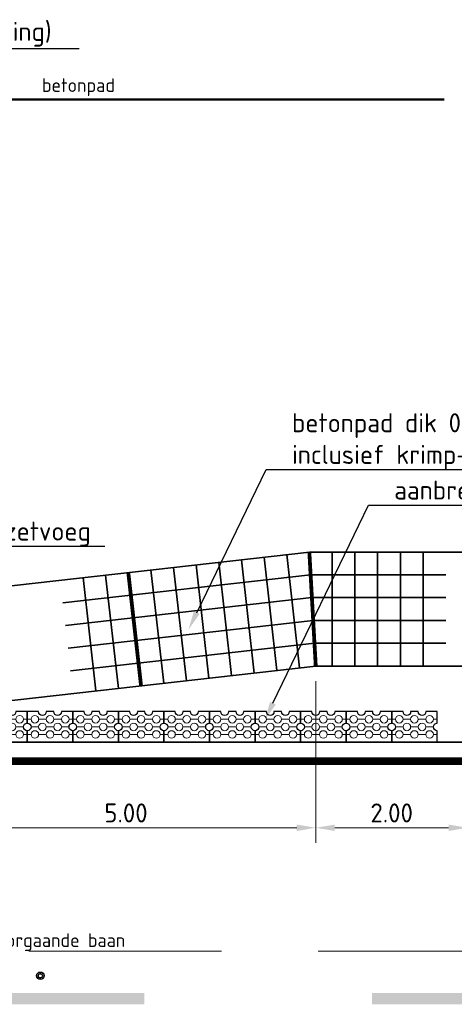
# Model space of a CAD drawing. Header units: metres. Extents: x -699 to 2316, y -1199 to 781.
# Tile 378 of 593: x 815 to 821, y -283 to -270. Entities that reach past the tile are written whole.
import ezdxf
from ezdxf import colors
from ezdxf.entities.mleader import LeaderData, LeaderLine
from ezdxf.enums import TextEntityAlignment as Align
from ezdxf.math import Vec2, Vec3

# ---------------------------------------------------------------- set-up
doc = ezdxf.new("R2010")
doc.units = ezdxf.units.M
doc.header["$PDMODE"] = 1
doc.linetypes.add('HIDDENX2', pattern=[19.05, 12.7, -6.35])
doc.linetypes.add('VW-3-3_STREEP', pattern=[6, 3, -3])
for name, color, linetype, lineweight in [('N-WA-IE-MEUBILAIR_WEGMEUBILAIR-S', 7, 'Continuous', 25), ('N-WE-VH-KANTOPSLUITING-G', 251, 'Continuous', 35), ('N-WE-VH-KANTVERHARDING-G', 210, 'Continuous', 35), ('N-WE-VH-KANTVERHARDING-GD', 210, 'Continuous', 50), ('N-WE-VH-VERHARDING_BETON-G', 252, 'Continuous', 35), ('N-WE-VW-MARKERING_LANGS_STREEP_33-G', 7, 'VW-3-3_STREEP', 13), ('N-WE-VW-MARKERING_LANGS_STREEP_DOORGETROKKEN-G', 7, 'Continuous', 13), ('X-XX-AL-M', 7, 'Continuous', 18), ('X-XX-AL-T18', 10, 'Continuous', 18), ('X-XX-AL-T25', 7, 'Continuous', 25)]:
    doc.layers.add(name, color=color, linetype=linetype, lineweight=lineweight)
doc.styles.add('NLCS-ISO', font='NLCS-ISO.ttf')
doc.styles.add('NLCS-ISO-M100-T25', font='NLCS-ISO.ttf', dxfattribs={"height": 0.25})
doc.dimstyles.new('NLCS-M100-T25-PIJL_A_L2_H1', dxfattribs={"dimscale": 0.1, "dimtxt": 2.5, "dimasz": 2.5, "dimexe": 2, "dimexo": 2, "dimgap": 0.7, "dimtad": 1, "dimzin": 0, "dimdsep": 46, "dimtxsty": 'NLCS-ISO-M100-T25', "dimcen": 0, "dimdle": 2, "dimclrd": 256, "dimclre": 256, "dimclrt": 256, "dimadec": 1, "dimazin": 0, "dimtfac": 1, "dimtdec": 3, "dimtofl": 0, "dimtmove": 0, "dimatfit": 3, "dimfxl": 2, "dimtfillclr": 256, "dimtolj": 1, "dimtzin": 0, "dimlwd": -1, "dimlwe": -1, "dimarcsym": 0})

# ---------------------------------------------------------------- blocks, each defined once
blk = doc.blocks.new('GB-1rechtekant')
at = {"layer": 'N-WE-VH-KANTOPSLUITING-G', "lineweight": 5}
for p, q in [((0.1, 0.55), (0.1, 0.6)), ((0.2, 0.45), (0.2, 0.55)), ((0.3, 0.55), (0.3, 0.6)), ((0.1, 0.35), (0.1, 0.45)), ((0.3, 0.35), (0.3, 0.45)), ((0.2, 0.25), (0.2, 0.35)), ((0.1, 0.15), (0.1, 0.25)), ((0.2, 0.05), (0.2, 0.15)), ((0.3, 0.15), (0.3, 0.25)), ((0.1, 0), (0.1, 0.05)), ((0.3, 0), (0.3, 0.05))]:
    blk.add_line(p, q, dxfattribs=at)
at = {"layer": 'N-WE-VH-KANTOPSLUITING-G', "lineweight": 25}
blk.add_lwpolyline([(0, 0.6), (0, 0), (0.15, 0, -1), (0.25, 0), (0.4, 0), (0.4, 0.15, -1), (0.4, 0.25), (0.4, 0.35, -1), (0.4, 0.45), (0.4, 0.6), (0.25, 0.6, -1), (0.15, 0.6)], format="xyb", close=True, dxfattribs=at)
at = {"layer": 'N-WE-VH-KANTOPSLUITING-G', "lineweight": 5}
for centre in [(0.1, 0.5), (0.3, 0.5), (0.2, 0.4), (0.1, 0.3), (0.3, 0.3), (0.1, 0.1), (0.2, 0.2), (0.3, 0.1)]:
    blk.add_circle(centre, 0.05, dxfattribs=at)
blk = doc.blocks.new('*D1705')
at = {"layer": 'Defpoints', "color": 0, "transparency": 16777216}
for p in [(819.069, -278.761), (814.069, -279.761), (814.069, -280.889)]:
    blk.add_point(p, dxfattribs=at)
at = {"layer": 'X-XX-AL-M', "transparency": 16777216}
for p, q in [((819.069, -278.961), (819.069, -281.089)), ((814.069, -279.961), (814.069, -281.089)), ((818.819, -280.889), (814.319, -280.889))]:
    blk.add_line(p, q, dxfattribs=at)
for points in [[(814.319, -280.847), (814.319, -280.931), (814.069, -280.889)], [(818.819, -280.847), (818.819, -280.931), (819.069, -280.889)]]:
    blk.add_solid(points, dxfattribs=at)
at = {"layer": 'X-XX-AL-M', "transparency": 16777216, "insert": (816.569, -280.694), "char_height": 0.25, "attachment_point": 5, "style": 'NLCS-ISO-M100-T25'}
blk.add_mtext('\\A1;5.00', dxfattribs=at)
blk = doc.blocks.new('*D1706')
at = {"layer": 'Defpoints', "color": 0, "transparency": 16777216}
for p in [(819.069, -278.761), (821.069, -279.761), (819.069, -280.889)]:
    blk.add_point(p, dxfattribs=at)
at = {"layer": 'X-XX-AL-M', "transparency": 16777216}
for p, q in [((819.069, -278.961), (819.069, -281.089)), ((821.069, -279.961), (821.069, -281.089)), ((820.819, -280.889), (819.319, -280.889))]:
    blk.add_line(p, q, dxfattribs=at)
for points in [[(819.319, -280.847), (819.319, -280.931), (819.069, -280.889)], [(820.819, -280.847), (820.819, -280.931), (821.069, -280.889)]]:
    blk.add_solid(points, dxfattribs=at)
at = {"layer": 'X-XX-AL-M', "transparency": 16777216, "insert": (820.069, -280.694), "char_height": 0.25, "attachment_point": 5, "style": 'NLCS-ISO-M100-T25'}
blk.add_mtext('\\A1;2.00', dxfattribs=at)
blk = doc.blocks.new('SIE-WEG_GLASBOLREFLECTOR-SO')
for p, q in [((-0.375, 0), (-0.199, 0)), ((-0.141, 0.141), (-0.265, 0.265)), ((0, 0.2), (0, 0.375)), ((0.142, 0.141), (0.265, 0.265)), ((0.201, 0), (0.375, 0)), ((-0.265, -0.266), (-0.141, -0.141)), ((0, -0.375), (0, -0.2)), ((0.265, -0.266), (0.142, -0.142))]:
    blk.add_line(p, q)
for centre, radius in [((0, 0), 0.375), ((0.001, 0), 0.2)]:
    blk.add_circle(centre, radius)
blk = doc.blocks.new('glasbol')
at = {"layer": 'N-WA-IE-MEUBILAIR_WEGMEUBILAIR-S'}
blk.add_blockref('SIE-WEG_GLASBOLREFLECTOR-SO', (-0.001, 0), dxfattribs=at)

msp = doc.modelspace()

# ---------------------------------------------------------------- linework, layer by layer
at = {"layer": 'N-WE-VH-KANTVERHARDING-G'}
msp.add_line((797.0688, -279.7615), (821.0688, -279.7615), dxfattribs=at)
at = {"layer": 'N-WE-VH-KANTVERHARDING-G', "color": 8, "linetype": 'HIDDENX2', "lineweight": 5, "ltscale": 0.2}
msp.add_line((769.5688, -282.5115), (843.0688, -282.5115), dxfattribs=at)
at = {"layer": 'N-WE-VH-KANTVERHARDING-GD'}
msp.add_line((797.6527, -271.31), (820.762, -271.31), dxfattribs=at)
at = {"layer": 'N-WE-VH-VERHARDING_BETON-G'}
for p, q in [((818.9843, -277.2615), (814.0688, -277.8169)), ((818.3881, -277.3288), (818.5565, -278.8194)), ((818.6862, -277.2952), (818.8546, -278.7857)), ((818.9843, -277.2615), (836.2887, -277.2615)), ((819.2843, -277.2615), (819.2843, -278.7615)), ((819.5843, -277.2615), (819.5843, -278.7615)), ((819.8843, -277.2615), (819.8843, -278.7615)), ((820.1843, -277.2615), (820.1843, -278.7615)), ((820.4843, -277.2615), (820.4843, -278.7615)), ((817.1957, -277.4636), (817.3641, -278.9541)), ((817.4938, -277.4299), (817.6622, -278.9204)), ((817.7919, -277.3962), (817.9603, -278.8867)), ((818.09, -277.3625), (818.2584, -278.853)), ((819.0012, -277.5615), (815.7388, -277.9301)), ((816.3013, -277.5646), (816.4698, -279.0552)), ((816.5995, -277.531), (816.7679, -279.0215)), ((816.8976, -277.4973), (817.066, -278.9878)), ((819.0012, -277.5615), (820.7843, -277.5615)), ((816.0032, -277.5983), (816.1717, -279.0888)), ((819.0181, -277.8615), (815.7725, -278.2282)), ((819.0181, -277.8615), (820.7843, -277.8615)), ((819.035, -278.1615), (815.8062, -278.5263)), ((819.035, -278.1615), (820.7843, -278.1615)), ((819.0519, -278.4615), (815.8399, -278.8244)), ((819.0519, -278.4615), (820.7843, -278.4615)), ((819.0688, -278.7615), (814.0688, -279.3265)), ((819.0688, -278.7615), (836.2887, -278.7615))]:
    msp.add_line(p, q, dxfattribs=at)
at = {"layer": 'N-WE-VH-VERHARDING_BETON-G', "const_width": 0.05, "flags": 128}
for points in [[(818.9843, -277.2615), (819.0688, -278.7615)], [(816.5995, -277.531), (816.7679, -279.0215)]]:
    msp.add_lwpolyline(points, dxfattribs=at)
at = {"layer": 'N-WE-VW-MARKERING_LANGS_STREEP_33-G', "color": 253, "linetype": 'Continuous'}
for points in [[(813.8116, -283.0615), (816.8116, -283.0615), (813.8116, -283.2115), (816.8116, -283.2115)], [(819.8116, -283.0615), (822.8116, -283.0615), (819.8116, -283.2115), (822.8116, -283.2115)]]:
    msp.add_solid(points, dxfattribs=at)
at = {"layer": 'N-WE-VW-MARKERING_LANGS_STREEP_DOORGETROKKEN-G', "color": 253, "const_width": 0.1}
msp.add_lwpolyline([(811.0688, -280.0115), (821.0532, -280.0115), (840.2594, -282.4122)], dxfattribs=at)

# ---------------------------------------------------------------- block references
at = {"layer": 'N-WA-IE-MEUBILAIR_WEGMEUBILAIR-S', "xscale": 0.1333332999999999, "yscale": 0.1333332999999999, "zscale": 0.1333332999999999, "rotation": 0.1723155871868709}
msp.add_blockref('glasbol', (815.4419, -282.8365), dxfattribs=at)
at = {"layer": 'N-WE-VH-KANTVERHARDING-G', "rotation": 90}
for p in [(815.2688, -279.7615), (815.8688, -279.7615), (816.4688, -279.7615), (817.0688, -279.7615), (817.6688, -279.7615), (818.2688, -279.7615), (818.8688, -279.7615), (819.4688, -279.7615), (820.0688, -279.7615), (820.6688, -279.7615)]:
    msp.add_blockref('GB-1rechtekant', p, dxfattribs=at)

# ---------------------------------------------------------------- texts
at = {"layer": 'X-XX-AL-T18', "style": 'NLCS-ISO'}
for s, p in [('betonpad', (815.4619, -271.2627)), ('kant verharding doorgaande baan', (812.9364, -282.5115))]:
    msp.add_text(s, height=0.18, dxfattribs=at).set_placement(p, align=Align.BOTTOM_LEFT)

# ---------------------------------------------------------------- dimensions: what is measured, and where the dimension line sits
at = {"layer": 'X-XX-AL-M'}
for base, p1, p2, picture, middle in [((814.0688, -280.889), (819.0688, -278.7615), (814.0688, -279.7615), '*D1705', (816.5688, -280.889)), ((819.0688, -280.889), (821.0688, -279.7615), (819.0688, -278.7615), '*D1706', (820.0688, -280.889))]:
    dim = msp.add_linear_dim(base=base, p1=p1, p2=p2, dimstyle='NLCS-M100-T25-PIJL_A_L2_H1', dxfattribs=at)
    dim.commit()
    dim.dimension.update_dxf_attribs({"geometry": picture, "text_midpoint": middle, "dimtype": 160})

# ---------------------------------------------------------------- leaders
at = {"layer": 'X-XX-AL-T25'}
ml = msp.add_multileader_mtext('Standard', dxfattribs=at)
ml.set_content('entree-element (helling)', color=256, style='NLCS-ISO-M100-T25')
ml.set_leader_properties(color=256, linetype='ByLayer', lineweight=-1)
ml.build(insert=Vec2(0, 0))
ml.multileader.update_dxf_attribs({"text_left_attachment_type": 5, "text_right_attachment_type": 5, "dogleg_length": 0.25, "arrow_head_size": 0.25})
ctx = ml.context
ctx.base_point, ctx.char_height, ctx.arrow_head_size, ctx.landing_gap_size, ctx.plane_origin = Vec3(811.9618, -270.637), 0.25, 0.25, 0.09, Vec3(-131.1483, -31.9429)
ctx.left_attachment, ctx.right_attachment = 5, 5
notes = []
notes.append((ctx, [(0, (1, 1, 0), (811.7118, -270.637), (1, 0), 0.25, [(0, [(813.0894, -271.1872)], 0, [])])]))
ctx.mtext.insert, ctx.mtext.flow_direction = Vec3(812.0518, -270.287), 5
ml = msp.add_multileader_mtext('Standard', dxfattribs=at)
ml.set_content('betonpad dik 0,20 met tegelprint 0,30x0,30\\Pinclusief krimp- en uitzetvoegen', color=256, style='NLCS-ISO-M100-T25')
ml.set_leader_properties(color=256, linetype='ByLayer', lineweight=-1)
ml.build(insert=Vec2(0, 0))
ml.multileader.update_dxf_attribs({"text_left_attachment_type": 5, "text_right_attachment_type": 5, "dogleg_length": 0.25, "arrow_head_size": 0.25})
ctx = ml.context
ctx.base_point, ctx.char_height, ctx.arrow_head_size, ctx.landing_gap_size, ctx.plane_origin = Vec3(818.666, -276.1775), 0.25, 0.25, 0.09, Vec3(-124.444, -37.4834)
ctx.left_attachment, ctx.right_attachment = 5, 5
notes.append((ctx, [(0, (1, 1, 0), (818.416, -276.1775), (1, 0), 0.25, [(0, [(817.391, -278.2849)], 0, [])])]))
ctx.mtext.insert, ctx.mtext.flow_direction = Vec3(818.756, -275.4358), 5
ml = msp.add_multileader_mtext('Standard', dxfattribs=at)
ml.set_content('aanbrengen grasbetonstenen', color=256, style='NLCS-ISO-M100-T25')
ml.set_leader_properties(color=256, linetype='ByLayer', lineweight=-1)
ml.build(insert=Vec2(0, 0))
ml.multileader.update_dxf_attribs({"text_left_attachment_type": 5, "text_right_attachment_type": 5, "dogleg_length": 0.25, "arrow_head_size": 0.25})
ctx = ml.context
ctx.base_point, ctx.char_height, ctx.arrow_head_size, ctx.landing_gap_size, ctx.plane_origin = Vec3(820.0123, -276.6456), 0.25, 0.25, 0.09, Vec3(-117.5379, -35.3829)
ctx.left_attachment, ctx.right_attachment = 5, 5
notes.append((ctx, [(0, (1, 1, 0), (819.7623, -276.6456), (1, 0), 0.25, [(0, [(818.3957, -279.4755)], 0, [])])]))
ctx.mtext.insert, ctx.mtext.flow_direction = Vec3(820.1023, -276.3206), 5
ml = msp.add_multileader_mtext('Standard', dxfattribs=at)
ml.set_content('uitzetvoeg', color=256, style='NLCS-ISO-M100-T25')
ml.set_leader_properties(color=256, linetype='ByLayer', lineweight=-1)
ml.build(insert=Vec2(0, 0))
ml.multileader.update_dxf_attribs({"text_left_attachment_type": 5, "text_right_attachment_type": 5, "dogleg_length": 0.25, "arrow_head_size": 0.25})
ctx = ml.context
ctx.base_point, ctx.char_height, ctx.arrow_head_size, ctx.landing_gap_size, ctx.plane_origin = Vec3(814.507, -277.1862), 0.25, 0.25, 0.09, Vec3(-123.0432, -35.9235)
ctx.left_attachment, ctx.right_attachment = 5, 5
notes.append((ctx, [(0, (1, 1, 0), (814.257, -277.1862), (1, 0), 0.25, [(0, [(814.0938, -277.8169)], 0, [])])]))
ctx.mtext.insert, ctx.mtext.flow_direction = Vec3(814.597, -276.8612), 5
for ctx, leaders in notes:
    for number, flags, end, landing, length, lines in leaders:
        leader = LeaderData()
        leader.index, (leader.has_last_leader_line, leader.has_dogleg_vector, leader.attachment_direction) = number, flags
        leader.last_leader_point, leader.dogleg_vector, leader.dogleg_length = Vec3(end), Vec3(landing), length
        for number, points, colour, breaks in lines:
            line = LeaderLine()
            line.index, line.vertices, line.color, line.breaks = number, Vec3.list(points), colors.encode_raw_color(colour), breaks
            leader.lines.append(line)
        ctx.leaders.append(leader)

doc.saveas('drawing.dxf')
